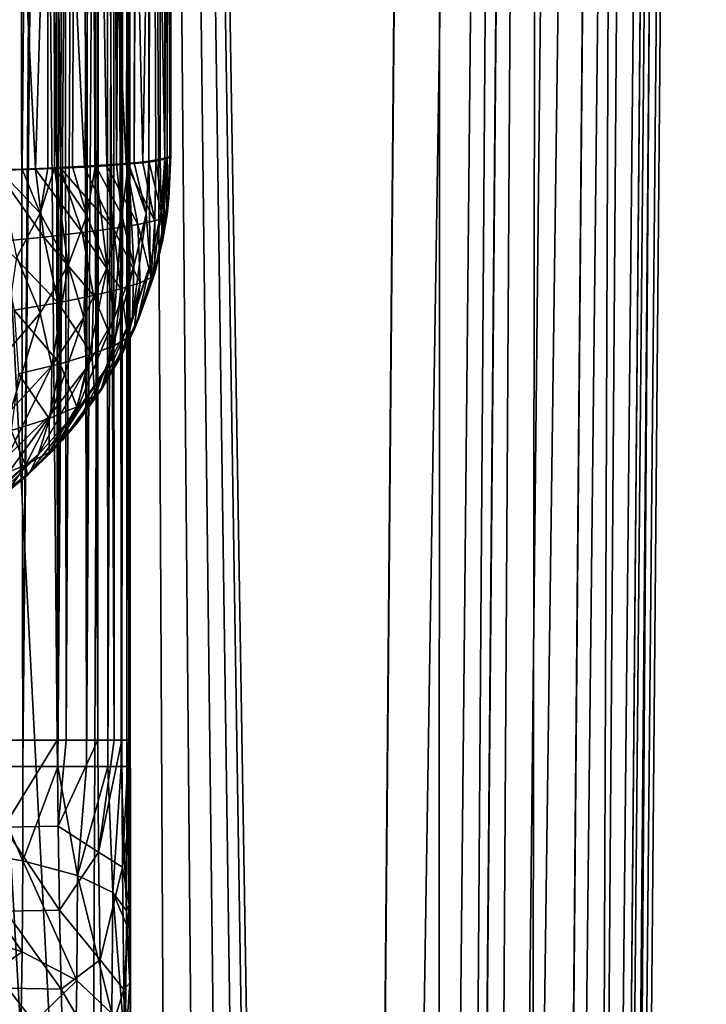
# Model space of a CAD drawing. Header units: metres. Extents: x -104 to 104, y -111 to 38.
# Tile 392 of 656: x 12.71 to 16.58, y -64.03 to -58.49. Entities that reach past the tile are written whole.
import ezdxf

# ---------------------------------------------------------------- set-up
doc = ezdxf.new("R2010")
doc.units = ezdxf.units.M
doc.layers.add('solid_509367_AD153', color=7, linetype='CONTINUOUS')

msp = doc.modelspace()

# ---------------------------------------------------------------- linework, layer by layer
at = {"layer": 'solid_509367_AD153'}
for points in [[(13.306856, -22.336416, 19), (11.061667, -23.528255, 19), (12.973471, -101.476402, 19)], [(13.306856, -22.336416, 19), (12.973471, -101.476402, 19), (13.366175, -100.621338, 19)], [(13.306856, -22.336416, 19), (14.500057, -95.125931, 19), (15.078767, -28.81238, 19)], [(13.306856, -22.336416, 19), (14.461483, -96.066643, 19), (14.500057, -95.125931, 19)], [(13.306856, -22.336416, 19), (14.362885, -96.996941, 19), (14.461483, -96.066643, 19)], [(13.306856, -22.336416, 19), (14.204263, -97.916817, 19), (14.362885, -96.996941, 19)], [(13.306856, -22.336416, 19), (13.984598, -98.829903, 19), (14.204263, -97.916817, 19)], [(13.306856, -22.336416, 19), (13.703938, -99.736031, 19), (13.984598, -98.829903, 19)], [(13.306856, -22.336416, 19), (13.366175, -100.621338, 19), (13.703938, -99.736031, 19)], [(11.061667, -23.528255, 19), (12.523127, -102.308525, 19), (12.973471, -101.476402, 19)], [(15.072972, -95.130928, 18.886271), (15.078767, -28.81238, 19), (14.500057, -95.125931, 19)], [(15.072972, -95.130928, 18.886271), (15.65277, -28.817389, 18.885818), (15.078767, -28.81238, 19)], [(15.072972, -95.130928, 18.886271), (15.560261, -95.135185, 18.561077), (15.65277, -28.817389, 18.885818)], [(15.560261, -95.135185, 18.561077), (16.139803, -28.821638, 18.560244), (15.65277, -28.817389, 18.885818)], [(15.560261, -95.135185, 18.561077), (15.885823, -95.138023, 18.074024), (16.139803, -28.821638, 18.560244)], [(15.885823, -95.138023, 18.074024), (16.464983, -28.824476, 18.072937), (16.139803, -28.821638, 18.560244)], [(15.885823, -95.138023, 18.074024), (16, -95.139023, 17.5), (16.464983, -28.824476, 18.072937)], [(15.948905, -95.192352, -5.763708), (16.578709, -28.82547, -14.70081), (16, -95.139023, -5.381048)], [(15.948905, -95.192352, -5.763708), (16.505285, -28.889103, -15.158151), (16.578709, -28.82547, -14.70081)], [(16.464983, -28.824476, 18.072937), (16, -95.139023, 17.5), (16.578709, -28.82547, 17.5)], [(16.578709, -28.82547, -14.70081), (16, -95.139023, 17.5), (16, -95.139023, -5.381048)], [(16.578709, -28.82547, 17.5), (16, -95.139023, 17.5), (16.578709, -28.82547, -14.70081)], [(15.799027, -95.241432, -6.12222), (16.292158, -28.945486, -15.572569), (16.46401, -28.904299, -15.268833)], [(15.885298, -95.21785, -5.949079), (15.799027, -95.241432, -6.12222), (16.46401, -28.904299, -15.268833)], [(15.885298, -95.21785, -5.949079), (16.46401, -28.904299, -15.268833), (16.505285, -28.889103, -15.158151)], [(15.948905, -95.192352, -5.763708), (15.885298, -95.21785, -5.949079), (16.505285, -28.889103, -15.158151)], [(15.249842, -95.313156, -6.666649), (15.960203, -28.988834, -15.901616), (16.138742, -28.969156, -15.750511)], [(15.560588, -95.282631, -6.4302), (15.249842, -95.313156, -6.666649), (16.138742, -28.969156, -15.750511)], [(15.249842, -95.313156, -6.666649), (15.652349, -29.010181, -16.072626), (15.960203, -28.988834, -15.901616)], [(15.560588, -95.282631, -6.4302), (16.138742, -28.969156, -15.750511), (16.292158, -28.945486, -15.572569)], [(15.799027, -95.241432, -6.12222), (15.560588, -95.282631, -6.4302), (16.292158, -28.945486, -15.572569)], [(12.25, -51.999878, -12.956761), (15.078767, -29.021139, -16.186213), (14.500057, -95.334694, -6.86645)], [(15.541928, -29.0149, -16.113066), (14.500057, -95.334694, -6.86645), (15.078767, -29.021139, -16.186213)], [(14.887977, -95.33091, -6.815448), (14.500057, -95.334694, -6.86645), (15.541928, -29.0149, -16.113066)], [(15.073629, -95.32373, -6.752868), (14.887977, -95.33091, -6.815448), (15.541928, -29.0149, -16.113066)], [(15.073629, -95.32373, -6.752868), (15.541928, -29.0149, -16.113066), (15.652349, -29.010181, -16.072626)], [(15.249842, -95.313156, -6.666649), (15.073629, -95.32373, -6.752868), (15.652349, -29.010181, -16.072626)], [(12.584671, -41.205513, 3.94107), (12.883942, -41.205513, 3.680535), (12.596953, -59.335312, 3.931987)], [(12.883942, -41.205513, 3.680535), (12.728749, -59.330757, 3.826473), (12.596953, -59.335312, 3.931987)], [(12.883942, -41.205513, 3.680535), (12.872709, -59.325031, 3.692002), (12.728749, -59.330757, 3.826473)], [(12.883942, -41.205513, 3.680535), (12.910937, -59.323357, 3.652336), (12.872709, -59.325031, 3.692002)], [(12.883942, -41.205513, 3.680535), (13.098067, -41.205513, 3.427674), (12.910937, -59.323357, 3.652336)], [(13.098067, -41.205513, 3.427674), (13.011497, -59.31863, 3.53856), (12.910937, -59.323357, 3.652336)], [(13.098067, -41.205513, 3.427674), (13.14182, -59.311569, 3.366103), (13.011497, -59.31863, 3.53856)], [(13.098067, -41.205513, 3.427674), (13.173383, -41.205513, 3.318991), (13.14182, -59.311569, 3.366103)], [(13.173383, -41.205513, 3.318991), (13.258463, -59.303761, 3.178401), (13.14182, -59.311569, 3.366103)], [(13.173383, -41.205513, 3.318991), (13.387992, -41.205513, 2.908586), (13.258463, -59.303761, 3.178401)], [(13.387992, -41.205513, 2.908586), (13.326675, -59.298203, 3.047102), (13.258463, -59.303761, 3.178401)], [(13.387992, -41.205513, 2.908586), (13.359119, -59.295197, 2.976762), (13.326675, -59.298203, 3.047102)], [(13.434444, -41.205513, 2.784244), (13.441752, -59.285889, 2.762562), (13.359119, -59.295197, 2.976762)], [(13.387992, -41.205513, 2.908586), (13.434444, -41.205513, 2.784244), (13.359119, -59.295197, 2.976762)], [(13.434444, -41.205513, 2.784244), (13.519779, -41.205509, 2.464602), (13.441752, -59.285889, 2.762562)], [(13.519779, -41.205509, 2.464602), (13.504122, -59.275852, 2.538894), (13.441752, -59.285889, 2.762562)], [(13.519779, -41.205509, 2.464602), (13.53159, -59.269394, 2.398962), (13.504122, -59.275852, 2.538894)], [(13.519779, -41.205509, 2.464602), (13.563017, -41.205505, 2.069667), (13.53159, -59.269394, 2.398962)], [(13.54496, -59.265083, 2.307281), (13.53159, -59.269394, 2.398962), (13.563017, -41.205505, 2.069667)], [(13.54496, -59.265083, 2.307281), (13.563017, -41.205505, 2.069667), (13.563017, -59.256844, 2.069667)], [(13.565991, -59.256763, 1.956061), (13.563017, -59.256844, 2.069667), (13.563017, -41.205505, 2.069667)], [(13.565991, -55.785049, 1.956061), (13.565991, -59.256763, 1.956061), (13.563017, -41.205505, 2.069667)], [(12.616721, -62.546955, 9.467425), (12.767547, -44.983685, 9.608343), (12.543525, -44.954521, 9.408673)], [(12.697446, -44.985355, 12.851025), (12.732144, -62.694336, 12.817158), (12.501957, -62.694336, 13.0148)], [(12.616721, -62.546955, 9.467425), (12.925131, -62.546955, 9.792787), (12.767547, -44.983685, 9.608343)], [(12.697446, -44.985355, 12.851025), (12.865252, -45.012875, 12.670144), (12.732144, -62.694336, 12.817158)], [(12.865252, -45.012875, 12.670144), (12.89469, -45.018478, 12.633322), (12.732144, -62.694336, 12.817158)], [(12.89469, -45.018478, 12.633322), (12.929788, -62.694336, 12.58697), (12.732144, -62.694336, 12.817158)], [(12.925131, -62.546955, 9.792787), (12.959273, -45.017323, 9.839428), (12.767547, -44.983685, 9.608343)], [(12.89469, -45.018478, 12.633322), (13.009501, -45.043285, 12.469992), (12.929788, -62.694336, 12.58697)], [(12.925131, -62.546955, 9.792787), (12.976792, -62.546955, 9.864504), (12.959273, -45.017323, 9.839428)], [(12.976792, -62.546955, 9.864504), (13.068543, -45.0425, 10.011215), (12.959273, -45.017323, 9.839428)], [(13.009501, -45.043285, 12.469992), (13.062059, -45.056698, 12.381725), (12.929788, -62.694336, 12.58697)], [(13.062059, -45.056698, 12.381725), (13.090338, -62.694336, 12.329536), (12.929788, -62.694336, 12.58697)], [(12.976792, -62.546955, 9.864504), (13.153322, -62.546955, 10.178669), (13.068543, -45.0425, 10.011215)], [(13.062059, -45.056698, 12.381725), (13.109907, -45.07053, 12.291099), (13.090338, -62.694336, 12.329536)], [(13.153322, -62.546955, 10.178669), (13.161748, -45.070068, 10.197714), (13.068543, -45.0425, 10.011215)], [(13.109907, -45.07053, 12.291099), (13.199964, -45.10289, 12.079666), (13.090338, -62.694336, 12.329536)], [(13.153322, -62.546955, 10.178669), (13.246187, -62.546955, 10.429289), (13.161748, -45.070068, 10.197714)], [(13.246187, -62.546955, 10.429289), (13.236233, -45.099823, 10.396706), (13.161748, -45.070068, 10.197714)], [(13.199964, -45.10289, 12.079666), (13.210101, -62.694336, 12.050778), (13.090338, -62.694336, 12.329536)], [(13.199964, -45.10289, 12.079666), (13.28429, -45.150715, 11.768225), (13.210101, -62.694336, 12.050778)], [(13.28983, -62.546955, 10.605685), (13.308499, -45.147896, 10.714829), (13.236233, -45.099823, 10.396706)], [(13.246187, -62.546955, 10.429289), (13.28983, -62.546955, 10.605685), (13.236233, -45.099823, 10.396706)], [(13.28429, -45.150715, 11.768225), (13.286322, -62.694336, 11.757113), (13.210101, -62.694336, 12.050778)], [(13.28429, -45.150715, 11.768225), (13.30574, -45.173286, 11.623425), (13.286322, -62.694336, 11.757113)], [(13.30574, -45.173286, 11.623425), (13.317245, -45.197056, 11.455297), (13.286322, -62.694336, 11.757113)], [(13.28983, -62.546955, 10.605685), (13.327867, -62.546955, 11.049688), (13.308499, -45.147896, 10.714829)], [(13.325149, -45.173531, 10.880703), (13.308499, -45.147896, 10.714829), (13.327867, -62.546955, 11.049688)], [(13.325149, -45.173531, 10.880703), (13.327867, -62.546955, 11.049688), (13.327867, -45.197334, 11.049688)], [(13.286322, -62.694336, 11.757113), (13.317245, -45.197056, 11.455297), (13.317245, -62.694336, 11.455297)], [(13.327867, -62.546955, 11.049688), (13.317245, -45.197056, 11.455297), (13.327867, -45.197334, 11.049688)], [(13.327867, -62.546955, 11.049688), (13.317245, -62.694336, 11.455297), (13.317245, -45.197056, 11.455297)], [(12.122959, -53.754738, -12.710132), (12.25, -51.999878, -12.956761), (14.500057, -95.334694, -6.86645)], [(11.748465, -55.467686, -12.469393), (12.122959, -53.754738, -12.710132), (14.500057, -95.334694, -6.86645)], [(11.130849, -57.115036, -12.237872), (11.748465, -55.467686, -12.469393), (14.500057, -95.334694, -6.86645)], [(12.583087, -59.338989, -0.044332), (12.803614, -59.331562, 0.137991), (12.627844, -55.785046, -0.01081)], [(12.803614, -59.331562, 0.137991), (12.907715, -55.785046, 0.241187), (12.627844, -55.785046, -0.01081)], [(12.803614, -59.331562, 0.137991), (12.944715, -59.325741, 0.281073), (12.907715, -55.785046, 0.241187)], [(13.079464, -59.31921, 0.443487), (13.144718, -55.785046, 0.533863), (12.907715, -55.785046, 0.241187)], [(12.944715, -59.325741, 0.281073), (13.079464, -59.31921, 0.443487), (12.907715, -55.785046, 0.241187)], [(13.079464, -59.31921, 0.443487), (13.204429, -59.31197, 0.625117), (13.144718, -55.785046, 0.533863)], [(13.314274, -59.304012, 0.821595), (13.33302, -55.785046, 0.860012), (13.144718, -55.785046, 0.533863)], [(13.204429, -59.31197, 0.625117), (13.314274, -59.304012, 0.821595), (13.144718, -55.785046, 0.533863)], [(13.314274, -59.304012, 0.821595), (13.406781, -59.295334, 1.031524), (13.33302, -55.785046, 0.860012)], [(13.406781, -59.295334, 1.031524), (13.467982, -55.785046, 1.211601), (13.33302, -55.785046, 0.860012)], [(13.406781, -59.295334, 1.031524), (13.479837, -59.285942, 1.252984), (13.467982, -55.785046, 1.211601)], [(13.531322, -59.275829, 1.48202), (13.546282, -55.785046, 1.579974), (13.467982, -55.785046, 1.211601)], [(13.479837, -59.285942, 1.252984), (13.531322, -59.275829, 1.48202), (13.467982, -55.785046, 1.211601)], [(13.531322, -59.275829, 1.48202), (13.560339, -59.264999, 1.717058), (13.546282, -55.785046, 1.579974)], [(13.546282, -55.785046, 1.579974), (13.565991, -59.256763, 1.956061), (13.565991, -55.785049, 1.956061)], [(13.560339, -59.264999, 1.717058), (13.565991, -59.256763, 1.956061), (13.546282, -55.785046, 1.579974)], [(10.286663, -58.65044, -12.022086), (11.130849, -57.115036, -12.237872), (14.500057, -95.334694, -6.86645)], [(9.235804, -60.047234, -11.825779), (10.286663, -58.65044, -12.022086), (14.500057, -95.334694, -6.86645)], [(13.510129, -59.569931, 2.413625), (13.504122, -59.275852, 2.538894), (13.53159, -59.269394, 2.398962)], [(13.510129, -59.569931, 2.413625), (13.53159, -59.269394, 2.398962), (13.515951, -59.727463, 2.08713)], [(13.515951, -59.727463, 2.08713), (13.53159, -59.269394, 2.398962), (13.54496, -59.265083, 2.307281)], [(13.515951, -59.727463, 2.08713), (13.54496, -59.265083, 2.307281), (13.550979, -59.494854, 2.077441)], [(13.531322, -59.275829, 1.48202), (13.554308, -59.495533, 1.947361), (13.560339, -59.264999, 1.717058)], [(13.550979, -59.494854, 2.077441), (13.54496, -59.265083, 2.307281), (13.563017, -59.256844, 2.069667)], [(13.554308, -59.495533, 1.947361), (13.550979, -59.494854, 2.077441), (13.563017, -59.256844, 2.069667)], [(13.554308, -59.495533, 1.947361), (13.563017, -59.256844, 2.069667), (13.565991, -59.256763, 1.956061)], [(13.560339, -59.264999, 1.717058), (13.554308, -59.495533, 1.947361), (13.565991, -59.256763, 1.956061)], [(12.83048, -59.578987, 3.714831), (12.728749, -59.330757, 3.826473), (12.872709, -59.325031, 3.692002)], [(13.066178, -59.688744, 0.474533), (12.944715, -59.325741, 0.281073), (12.803614, -59.331562, 0.137991)], [(12.83048, -59.578987, 3.714831), (12.872709, -59.325031, 3.692002), (12.910937, -59.323357, 3.652336)], [(12.83048, -59.578987, 3.714831), (12.910937, -59.323357, 3.652336), (12.987098, -59.872028, 3.463494)], [(13.092611, -59.592968, 3.407022), (12.910937, -59.323357, 3.652336), (13.011497, -59.31863, 3.53856)], [(12.987098, -59.872028, 3.463494), (12.910937, -59.323357, 3.652336), (13.092611, -59.592968, 3.407022)], [(13.242718, -59.664841, 0.743865), (13.079464, -59.31921, 0.443487), (12.944715, -59.325741, 0.281073)], [(13.066178, -59.688744, 0.474533), (13.242718, -59.664841, 0.743865), (12.944715, -59.325741, 0.281073)], [(13.092611, -59.592968, 3.407022), (13.011497, -59.31863, 3.53856), (13.14182, -59.311569, 3.366103)], [(13.242718, -59.664841, 0.743865), (13.204429, -59.31197, 0.625117), (13.079464, -59.31921, 0.443487)], [(13.092611, -59.592968, 3.407022), (13.14182, -59.311569, 3.366103), (13.206175, -59.882553, 3.123987)], [(13.289093, -59.590908, 3.082784), (13.14182, -59.311569, 3.366103), (13.258463, -59.303761, 3.178401)], [(13.206175, -59.882553, 3.123987), (13.14182, -59.311569, 3.366103), (13.289093, -59.590908, 3.082784)], [(13.379219, -59.642323, 1.03078), (13.314274, -59.304012, 0.821595), (13.204429, -59.31197, 0.625117)], [(13.242718, -59.664841, 0.743865), (13.379219, -59.642323, 1.03078), (13.204429, -59.31197, 0.625117)], [(13.289093, -59.590908, 3.082784), (13.258463, -59.303761, 3.178401), (13.326675, -59.298203, 3.047102)], [(13.289093, -59.590908, 3.082784), (13.326675, -59.298203, 3.047102), (13.357684, -59.879871, 2.777144)], [(13.474908, -59.621559, 1.330089), (13.406781, -59.295334, 1.031524), (13.314274, -59.304012, 0.821595)], [(13.379219, -59.642323, 1.03078), (13.474908, -59.621559, 1.330089), (13.314274, -59.304012, 0.821595)], [(13.426307, -59.582565, 2.749989), (13.326675, -59.298203, 3.047102), (13.359119, -59.295197, 2.976762)], [(13.357684, -59.879871, 2.777144), (13.326675, -59.298203, 3.047102), (13.426307, -59.582565, 2.749989)], [(13.426307, -59.582565, 2.749989), (13.359119, -59.295197, 2.976762), (13.441752, -59.285889, 2.762562)], [(13.474908, -59.621559, 1.330089), (13.479837, -59.285942, 1.252984), (13.406781, -59.295334, 1.031524)], [(13.426307, -59.582565, 2.749989), (13.441752, -59.285889, 2.762562), (13.449355, -59.868713, 2.430184)], [(13.510129, -59.569931, 2.413625), (13.441752, -59.285889, 2.762562), (13.504122, -59.275852, 2.538894)], [(13.449355, -59.868713, 2.430184), (13.441752, -59.285889, 2.762562), (13.510129, -59.569931, 2.413625)], [(13.474908, -59.621559, 1.330089), (13.529611, -59.602818, 1.636), (13.479837, -59.285942, 1.252984)], [(13.529611, -59.602818, 1.636), (13.531322, -59.275829, 1.48202), (13.479837, -59.285942, 1.252984)], [(13.529611, -59.602818, 1.636), (13.543511, -59.586945, 1.94273), (13.531322, -59.275829, 1.48202)], [(13.531322, -59.275829, 1.48202), (13.543511, -59.586945, 1.94273), (13.554308, -59.495533, 1.947361)], [(12.850793, -59.713497, 0.228152), (12.803614, -59.331562, 0.137991), (12.583087, -59.338989, -0.044332)], [(12.598438, -59.738152, 0.010351), (12.850793, -59.713497, 0.228152), (12.583087, -59.338989, -0.044332)], [(12.83048, -59.578987, 3.714831), (12.596953, -59.335312, 3.931987), (12.728749, -59.330757, 3.826473)], [(12.698841, -59.827389, 3.781815), (12.596953, -59.335312, 3.931987), (12.83048, -59.578987, 3.714831)], [(12.850793, -59.713497, 0.228152), (13.066178, -59.688744, 0.474533), (12.803614, -59.331562, 0.137991)], [(13.543511, -59.586945, 1.94273), (13.515951, -59.727463, 2.08713), (13.550979, -59.494854, 2.077441)], [(13.554308, -59.495533, 1.947361), (13.543511, -59.586945, 1.94273), (13.550979, -59.494854, 2.077441)], [(12.698841, -59.827389, 3.781815), (12.83048, -59.578987, 3.714831), (12.829086, -60.141422, 3.523354)], [(12.83048, -59.578987, 3.714831), (12.987098, -59.872028, 3.463494), (12.829086, -60.141422, 3.523354)], [(12.987098, -59.872028, 3.463494), (13.092611, -59.592968, 3.407022), (13.075742, -60.167488, 3.169186)], [(13.092611, -59.592968, 3.407022), (13.206175, -59.882553, 3.123987), (13.075742, -60.167488, 3.169186)], [(13.206175, -59.882553, 3.123987), (13.289093, -59.590908, 3.082784), (13.246246, -60.170696, 2.807159)], [(13.289093, -59.590908, 3.082784), (13.357684, -59.879871, 2.777144), (13.246246, -60.170696, 2.807159)], [(13.426307, -59.582565, 2.749989), (13.449355, -59.868713, 2.430184), (13.349272, -60.160309, 2.447671)], [(13.357684, -59.879871, 2.777144), (13.426307, -59.582565, 2.749989), (13.349272, -60.160309, 2.447671)], [(13.449355, -59.868713, 2.430184), (13.510129, -59.569931, 2.413625), (13.459219, -59.952694, 2.09551)], [(13.510129, -59.569931, 2.413625), (13.515951, -59.727463, 2.08713), (13.459219, -59.952694, 2.09551)], [(13.529611, -59.602818, 1.636), (13.474205, -59.916794, 1.925773), (13.519449, -59.729721, 1.935446)], [(13.474908, -59.621559, 1.330089), (13.474205, -59.916794, 1.925773), (13.529611, -59.602818, 1.636)], [(13.543511, -59.586945, 1.94273), (13.519449, -59.729721, 1.935446), (13.515951, -59.727463, 2.08713)], [(13.529611, -59.602818, 1.636), (13.519449, -59.729721, 1.935446), (13.543511, -59.586945, 1.94273)], [(13.39172, -59.971745, 1.315482), (13.379219, -59.642323, 1.03078), (13.242718, -59.664841, 0.743865)], [(13.454557, -59.941868, 1.620625), (13.474908, -59.621559, 1.330089), (13.379219, -59.642323, 1.03078)], [(13.39172, -59.971745, 1.315482), (13.454557, -59.941868, 1.620625), (13.379219, -59.642323, 1.03078)], [(13.454557, -59.941868, 1.620625), (13.474205, -59.916794, 1.925773), (13.474908, -59.621559, 1.330089)], [(12.930384, -60.083546, 0.459398), (12.850793, -59.713497, 0.228152), (12.598438, -59.738152, 0.010351)], [(13.130581, -60.043324, 0.728629), (13.066178, -59.688744, 0.474533), (12.850793, -59.713497, 0.228152)], [(12.930384, -60.083546, 0.459398), (13.130581, -60.043324, 0.728629), (12.850793, -59.713497, 0.228152)], [(13.284114, -60.005745, 1.016186), (13.242718, -59.664841, 0.743865), (13.066178, -59.688744, 0.474533)], [(13.130581, -60.043324, 0.728629), (13.284114, -60.005745, 1.016186), (13.066178, -59.688744, 0.474533)], [(13.284114, -60.005745, 1.016186), (13.39172, -59.971745, 1.315482), (13.242718, -59.664841, 0.743865)], [(12.683573, -60.124687, 0.215915), (12.930384, -60.083546, 0.459398), (12.598438, -59.738152, 0.010351)], [(13.474205, -59.916794, 1.925773), (13.459219, -59.952694, 2.09551), (13.515951, -59.727463, 2.08713)], [(13.519449, -59.729721, 1.935446), (13.474205, -59.916794, 1.925773), (13.515951, -59.727463, 2.08713)], [(12.698841, -59.827389, 3.781815), (12.829086, -60.141422, 3.523354), (12.616169, -60.39209, 3.583857)], [(12.829086, -60.141422, 3.523354), (12.987098, -59.872028, 3.463494), (12.895665, -60.438721, 3.217103)], [(12.987098, -59.872028, 3.463494), (13.075742, -60.167488, 3.169186), (12.895665, -60.438721, 3.217103)], [(13.075742, -60.167488, 3.169186), (13.206175, -59.882553, 3.123987), (13.091037, -60.449509, 2.839522)], [(13.206175, -59.882553, 3.123987), (13.246246, -60.170696, 2.807159), (13.091037, -60.449509, 2.839522)], [(13.357684, -59.879871, 2.777144), (13.349272, -60.160309, 2.447671), (13.210171, -60.439247, 2.46585)], [(13.246246, -60.170696, 2.807159), (13.357684, -59.879871, 2.777144), (13.210171, -60.439247, 2.46585)], [(13.449355, -59.868713, 2.430184), (13.382009, -60.168991, 2.102606), (13.286477, -60.373203, 2.108513)], [(13.349272, -60.160309, 2.447671), (13.449355, -59.868713, 2.430184), (13.286477, -60.373203, 2.108513)], [(13.449355, -59.868713, 2.430184), (13.459219, -59.952694, 2.09551), (13.382009, -60.168991, 2.102606)], [(13.454557, -59.941868, 1.620625), (13.462276, -59.957325, 1.923655), (13.474205, -59.916794, 1.925773)], [(13.474205, -59.916794, 1.925773), (13.462276, -59.957325, 1.923655), (13.459219, -59.952694, 2.09551)], [(13.325716, -60.278816, 1.60858), (13.39172, -59.971745, 1.315482), (13.284114, -60.005745, 1.016186)], [(13.325716, -60.278816, 1.60858), (13.356045, -60.241013, 1.90852), (13.39172, -59.971745, 1.315482)], [(13.454557, -59.941868, 1.620625), (13.356045, -60.241013, 1.90852), (13.383726, -60.176788, 1.912003)], [(13.39172, -59.971745, 1.315482), (13.356045, -60.241013, 1.90852), (13.454557, -59.941868, 1.620625)], [(13.462276, -59.957325, 1.923655), (13.382009, -60.168991, 2.102606), (13.459219, -59.952694, 2.09551)], [(13.462276, -59.957325, 1.923655), (13.383726, -60.176788, 1.912003), (13.382009, -60.168991, 2.102606)], [(13.454557, -59.941868, 1.620625), (13.383726, -60.176788, 1.912003), (13.462276, -59.957325, 1.923655)], [(7.993154, -61.282452, -11.652181), (9.235804, -60.047234, -11.825779), (14.500057, -95.334694, -6.86645)], [(13.120848, -60.373585, 1.014747), (13.130581, -60.043324, 0.728629), (12.930384, -60.083546, 0.459398)], [(13.120848, -60.373585, 1.014747), (13.248172, -60.323502, 1.308642), (13.130581, -60.043324, 0.728629)], [(13.248172, -60.323502, 1.308642), (13.284114, -60.005745, 1.016186), (13.130581, -60.043324, 0.728629)], [(13.248172, -60.323502, 1.308642), (13.325716, -60.278816, 1.60858), (13.284114, -60.005745, 1.016186)], [(12.941292, -60.427719, 0.734377), (12.930384, -60.083546, 0.459398), (12.683573, -60.124687, 0.215915)], [(12.941292, -60.427719, 0.734377), (13.120848, -60.373585, 1.014747), (12.930384, -60.083546, 0.459398)], [(12.616169, -60.39209, 3.583857), (12.829086, -60.141422, 3.523354), (12.664628, -60.688046, 3.265548)], [(12.829086, -60.141422, 3.523354), (12.895665, -60.438721, 3.217103), (12.664628, -60.688046, 3.265548)], [(12.707928, -60.483494, 0.476345), (12.941292, -60.427719, 0.734377), (12.683573, -60.124687, 0.215915)], [(13.349272, -60.160309, 2.447671), (13.286477, -60.373203, 2.108513), (13.174624, -60.5639, 2.113309)], [(13.210171, -60.439247, 2.46585), (13.349272, -60.160309, 2.447671), (13.174624, -60.5639, 2.113309)], [(13.075742, -60.167488, 3.169186), (13.091037, -60.449509, 2.839522), (12.8915, -60.710159, 2.873389)], [(12.895665, -60.438721, 3.217103), (13.075742, -60.167488, 3.169186), (12.8915, -60.710159, 2.873389)], [(13.246246, -60.170696, 2.807159), (13.210171, -60.439247, 2.46585), (13.032887, -60.700653, 2.484413)], [(13.091037, -60.449509, 2.839522), (13.246246, -60.170696, 2.807159), (13.032887, -60.700653, 2.484413)], [(13.356045, -60.241013, 1.90852), (13.286477, -60.373203, 2.108513), (13.382009, -60.168991, 2.102606)], [(13.383726, -60.176788, 1.912003), (13.356045, -60.241013, 1.90852), (13.382009, -60.168991, 2.102606)], [(13.356045, -60.241013, 1.90852), (13.286021, -60.384216, 1.900601), (13.286477, -60.373203, 2.108513)], [(13.325716, -60.278816, 1.60858), (13.286021, -60.384216, 1.900601), (13.356045, -60.241013, 1.90852)], [(13.136969, -60.608738, 1.60176), (13.248172, -60.323502, 1.308642), (13.120848, -60.373585, 1.014747)], [(13.136969, -60.608738, 1.60176), (13.171319, -60.577747, 1.889559), (13.248172, -60.323502, 1.308642)], [(13.325716, -60.278816, 1.60858), (13.171319, -60.577747, 1.889559), (13.286021, -60.384216, 1.900601)], [(13.248172, -60.323502, 1.308642), (13.171319, -60.577747, 1.889559), (13.325716, -60.278816, 1.60858)], [(13.036314, -60.669521, 1.31454), (13.120848, -60.373585, 1.014747), (12.941292, -60.427719, 0.734377)], [(13.036314, -60.669521, 1.31454), (13.136969, -60.608738, 1.60176), (13.120848, -60.373585, 1.014747)], [(13.171319, -60.577747, 1.889559), (13.174624, -60.5639, 2.113309), (13.286477, -60.373203, 2.108513)], [(13.286021, -60.384216, 1.900601), (13.171319, -60.577747, 1.889559), (13.286477, -60.373203, 2.108513)], [(12.880695, -60.735138, 1.036397), (12.941292, -60.427719, 0.734377), (12.707928, -60.483494, 0.476345)], [(12.880695, -60.735138, 1.036397), (13.036314, -60.669521, 1.31454), (12.941292, -60.427719, 0.734377)], [(12.895665, -60.438721, 3.217103), (12.8915, -60.710159, 2.873389), (12.647797, -60.945751, 2.907224)], [(12.664628, -60.688046, 3.265548), (12.895665, -60.438721, 3.217103), (12.647797, -60.945751, 2.907224)], [(12.667329, -60.802628, 0.776986), (12.880695, -60.735138, 1.036397), (12.707928, -60.483494, 0.476345)], [(13.091037, -60.449509, 2.839522), (13.032887, -60.700653, 2.484413), (12.818641, -60.93951, 2.502913)], [(12.8915, -60.710159, 2.873389), (13.091037, -60.449509, 2.839522), (12.818641, -60.93951, 2.502913)], [(13.210171, -60.439247, 2.46585), (13.048721, -60.739708, 2.117045), (12.913879, -60.896736, 2.119877)], [(13.032887, -60.700653, 2.484413), (13.210171, -60.439247, 2.46585), (12.913879, -60.896736, 2.119877)], [(13.210171, -60.439247, 2.46585), (13.174624, -60.5639, 2.113309), (13.048721, -60.739708, 2.117045)], [(13.171319, -60.577747, 1.889559), (13.041875, -60.756042, 1.878903), (13.048721, -60.739708, 2.117045)], [(13.136969, -60.608738, 1.60176), (13.041875, -60.756042, 1.878903), (13.171319, -60.577747, 1.889559)], [(13.171319, -60.577747, 1.889559), (13.048721, -60.739708, 2.117045), (13.174624, -60.5639, 2.113309)], [(13.136969, -60.608738, 1.60176), (12.95568, -60.857998, 1.872452), (13.041875, -60.756042, 1.878903)], [(13.036314, -60.669521, 1.31454), (12.95568, -60.857998, 1.872452), (13.136969, -60.608738, 1.60176)], [(12.8915, -60.710159, 2.873389), (12.818641, -60.93951, 2.502913), (12.569283, -61.15057, 2.520547)], [(12.647797, -60.945751, 2.907224), (12.8915, -60.710159, 2.873389), (12.569283, -61.15057, 2.520547)], [(13.032887, -60.700653, 2.484413), (12.913879, -60.896736, 2.119877), (12.773389, -61.034931, 2.121886)], [(12.818641, -60.93951, 2.502913), (13.032887, -60.700653, 2.484413), (12.773389, -61.034931, 2.121886)], [(12.879509, -60.925137, 1.604729), (12.95568, -60.857998, 1.872452), (13.036314, -60.669521, 1.31454)], [(12.879509, -60.925137, 1.604729), (13.036314, -60.669521, 1.31454), (12.880695, -60.735138, 1.036397)], [(12.747672, -60.998608, 1.343964), (12.880695, -60.735138, 1.036397), (12.667329, -60.802628, 0.776986)], [(12.747672, -60.998608, 1.343964), (12.879509, -60.925137, 1.604729), (12.880695, -60.735138, 1.036397)], [(12.95568, -60.857998, 1.872452), (12.913879, -60.896736, 2.119877), (13.048721, -60.739708, 2.117045)], [(13.041875, -60.756042, 1.878903), (12.95568, -60.857998, 1.872452), (13.048721, -60.739708, 2.117045)], [(12.558481, -61.073418, 1.098752), (12.747672, -60.998608, 1.343964), (12.667329, -60.802628, 0.776986)], [(12.879509, -60.925137, 1.604729), (12.903138, -60.914871, 1.868703), (12.95568, -60.857998, 1.872452)], [(12.95568, -60.857998, 1.872452), (12.903138, -60.914871, 1.868703), (12.913879, -60.896736, 2.119877)], [(12.747672, -60.998608, 1.343964), (12.758542, -61.054207, 1.859057), (12.879509, -60.925137, 1.604729)], [(12.903138, -60.914871, 1.868703), (12.758542, -61.054207, 1.859057), (12.773389, -61.034931, 2.121886)], [(12.879509, -60.925137, 1.604729), (12.758542, -61.054207, 1.859057), (12.903138, -60.914871, 1.868703)], [(12.903138, -60.914871, 1.868703), (12.773389, -61.034931, 2.121886), (12.913879, -60.896736, 2.119877)], [(12.818641, -60.93951, 2.502913), (12.773389, -61.034931, 2.121886), (12.554814, -61.210873, 2.123459)], [(12.569283, -61.15057, 2.520547), (12.818641, -60.93951, 2.502913), (12.554814, -61.210873, 2.123459)], [(12.509259, -61.233795, 1.581075), (12.648484, -61.145977, 1.852282), (12.747672, -60.998608, 1.343964)], [(12.509259, -61.233795, 1.581075), (12.747672, -60.998608, 1.343964), (12.558481, -61.073418, 1.098752)], [(12.648484, -61.145977, 1.852282), (12.554814, -61.210873, 2.123459), (12.773389, -61.034931, 2.121886)], [(12.747672, -60.998608, 1.343964), (12.648484, -61.145977, 1.852282), (12.758542, -61.054207, 1.859057)], [(12.758542, -61.054207, 1.859057), (12.648484, -61.145977, 1.852282), (12.773389, -61.034931, 2.121886)], [(6.595335, -62.322201, -11.506053), (7.993154, -61.282452, -11.652181), (14.500057, -95.334694, -6.86645)], [(5.065377, -63.153641, -11.389202), (6.595335, -62.322201, -11.506053), (14.500057, -95.334694, -6.86645)], [(12.624848, -63.036839, 9.423624), (12.925131, -62.546955, 9.792787), (12.616721, -62.546955, 9.467425)], [(12.930941, -63.032043, 9.756119), (12.925131, -62.546955, 9.792787), (12.624848, -63.036839, 9.423624)], [(12.930941, -63.032043, 9.756119), (12.976792, -62.546955, 9.864504), (12.925131, -62.546955, 9.792787)], [(12.930941, -63.032043, 9.756119), (13.153322, -62.546955, 10.178669), (12.976792, -62.546955, 9.864504)], [(13.158624, -63.17701, 10.123076), (13.153322, -62.546955, 10.178669), (12.930941, -63.032043, 9.756119)], [(13.158624, -63.17701, 10.123076), (13.246187, -62.546955, 10.429289), (13.153322, -62.546955, 10.178669)], [(13.158624, -63.17701, 10.123076), (13.28983, -62.546955, 10.605685), (13.246187, -62.546955, 10.429289)], [(13.29344, -63.261971, 10.5421), (13.28983, -62.546955, 10.605685), (13.158624, -63.17701, 10.123076)], [(13.29344, -63.261971, 10.5421), (13.327867, -62.546955, 11.049688), (13.28983, -62.546955, 10.605685)], [(13.29344, -63.261971, 10.5421), (13.328611, -63.0168, 11.02126), (13.327867, -62.546955, 11.049688)], [(13.327867, -62.546955, 11.049688), (13.328611, -63.0168, 11.02126), (13.317245, -62.694336, 11.455297)], [(12.501957, -62.694336, 13.0148), (12.732894, -63.226482, 12.869548), (12.335238, -63.16161, 13.172069)], [(12.501957, -62.694336, 13.0148), (12.732144, -62.694336, 12.817158), (12.732894, -63.226482, 12.869548)], [(12.732144, -62.694336, 12.817158), (12.929788, -62.694336, 12.58697), (12.732894, -63.226482, 12.869548)], [(12.929788, -62.694336, 12.58697), (13.040612, -63.309071, 12.479231), (12.732894, -63.226482, 12.869548)], [(12.929788, -62.694336, 12.58697), (13.090338, -62.694336, 12.329536), (13.040612, -63.309071, 12.479231)], [(13.210101, -62.694336, 12.050778), (13.238861, -63.404133, 12.025887), (13.040612, -63.309071, 12.479231)], [(13.090338, -62.694336, 12.329536), (13.210101, -62.694336, 12.050778), (13.040612, -63.309071, 12.479231)], [(13.210101, -62.694336, 12.050778), (13.286322, -62.694336, 11.757113), (13.238861, -63.404133, 12.025887)], [(13.286322, -62.694336, 11.757113), (13.31504, -63.508163, 11.539545), (13.238861, -63.404133, 12.025887)], [(13.286322, -62.694336, 11.757113), (13.317245, -62.694336, 11.455297), (13.31504, -63.508163, 11.539545)], [(13.330701, -63.4716, 10.941442), (13.31504, -63.508163, 11.539545), (13.317245, -62.694336, 11.455297)], [(13.328611, -63.0168, 11.02126), (13.330701, -63.4716, 10.941442), (13.317245, -62.694336, 11.455297)], [(12.938864, -63.504303, 9.634406), (12.930941, -63.032043, 9.756119), (12.624848, -63.036839, 9.423624)], [(12.938864, -63.504303, 9.634406), (12.624848, -63.036839, 9.423624), (12.635254, -63.509029, 9.282047)], [(13.158624, -63.17701, 10.123076), (12.930941, -63.032043, 9.756119), (12.938864, -63.504303, 9.634406)], [(13.29344, -63.261971, 10.5421), (13.330701, -63.4716, 10.941442), (13.328611, -63.0168, 11.02126)], [(3.43046, -63.759392, -11.30407), (5.065377, -63.153641, -11.389202), (14.500057, -95.334694, -6.86645)], [(12.335238, -63.16161, 13.172069), (12.729154, -63.738514, 13.031374), (12.332308, -63.611206, 13.314129)], [(12.335238, -63.16161, 13.172069), (12.732894, -63.226482, 12.869548), (12.729154, -63.738514, 13.031374)], [(13.167066, -63.784637, 9.94161), (13.158624, -63.17701, 10.123076), (12.938864, -63.504303, 9.634406)], [(13.29344, -63.261971, 10.5421), (13.158624, -63.17701, 10.123076), (13.167066, -63.784637, 9.94161)], [(12.732894, -63.226482, 12.869548), (13.035962, -63.900543, 12.666327), (12.729154, -63.738514, 13.031374)], [(12.732894, -63.226482, 12.869548), (13.040612, -63.309071, 12.479231), (13.035962, -63.900543, 12.666327)], [(13.300711, -63.951378, 10.335708), (13.29344, -63.261971, 10.5421), (13.167066, -63.784637, 9.94161)], [(13.300711, -63.951378, 10.335708), (13.330701, -63.4716, 10.941442), (13.29344, -63.261971, 10.5421)], [(13.040612, -63.309071, 12.479231), (13.233281, -64.087013, 12.242134), (13.035962, -63.900543, 12.666327)], [(13.040612, -63.309071, 12.479231), (13.238861, -63.404133, 12.025887), (13.233281, -64.087013, 12.242134)], [(13.238861, -63.404133, 12.025887), (13.30854, -64.288864, 11.787745), (13.233281, -64.087013, 12.242134)], [(13.238861, -63.404133, 12.025887), (13.31504, -63.508163, 11.539545), (13.314614, -63.584854, 11.555773)], [(13.238861, -63.404133, 12.025887), (13.314614, -63.584854, 11.555773), (13.30854, -64.288864, 11.787745)], [(13.300711, -63.951378, 10.335708), (13.334166, -63.913563, 10.809148), (13.330701, -63.4716, 10.941442)], [(13.330701, -63.4716, 10.941442), (13.334166, -63.913563, 10.809148), (13.31504, -63.508163, 11.539545)], [(12.948565, -63.948372, 9.430931), (12.938864, -63.504303, 9.634406), (12.635254, -63.509029, 9.282047)], [(12.948565, -63.948372, 9.430931), (12.635254, -63.509029, 9.282047), (12.64748, -63.943798, 9.047879)], [(13.167066, -63.784637, 9.94161), (12.938864, -63.504303, 9.634406), (12.948565, -63.948372, 9.430931)], [(13.334166, -63.913563, 10.809148), (13.314614, -63.584854, 11.555773), (13.31504, -63.508163, 11.539545)], [(13.334166, -63.913563, 10.809148), (13.30854, -64.288864, 11.787745), (13.314614, -63.584854, 11.555773)], [(12.332308, -63.611206, 13.314129), (12.729154, -63.738514, 13.031374), (12.32432, -64.021393, 13.546151)], [(1.740158, -64.125443, -11.252625), (3.43046, -63.759392, -11.30407), (14.500057, -95.334694, -6.86645)], [(12.729154, -63.738514, 13.031374), (12.721055, -64.205734, 13.295545), (12.32432, -64.021393, 13.546151)], [(12.729154, -63.738514, 13.031374), (13.035962, -63.900543, 12.666327), (12.721055, -64.205734, 13.295545)], [(13.178256, -64.344406, 9.640823), (13.167066, -63.784637, 9.94161), (12.948565, -63.948372, 9.430931)], [(13.300711, -63.951378, 10.335708), (13.167066, -63.784637, 9.94161), (13.178256, -64.344406, 9.640823)], [(13.035962, -63.900543, 12.666327), (13.027409, -64.440506, 12.971175), (12.721055, -64.205734, 13.295545)], [(13.035962, -63.900543, 12.666327), (13.233281, -64.087013, 12.242134), (13.027409, -64.440506, 12.971175)], [(13.300711, -63.951378, 10.335708), (13.338919, -64.336067, 10.627639), (13.334166, -63.913563, 10.809148)], [(13.334166, -63.913563, 10.809148), (13.338919, -64.336067, 10.627639), (13.30854, -64.288864, 11.787745)], [(12.959838, -64.350281, 9.151643), (12.64748, -63.943798, 9.047879), (12.66109, -64.32309, 8.730227)], [(12.959838, -64.350281, 9.151643), (12.948565, -63.948372, 9.430931), (12.64748, -63.943798, 9.047879)], [(13.178256, -64.344406, 9.640823), (12.948565, -63.948372, 9.430931), (12.959838, -64.350281, 9.151643)], [(13.311296, -64.586342, 9.994009), (13.300711, -63.951378, 10.335708), (13.178256, -64.344406, 9.640823)], [(13.311296, -64.586342, 9.994009), (13.338919, -64.336067, 10.627639), (13.300711, -63.951378, 10.335708)], [(12.32432, -64.021393, 13.546151), (12.721055, -64.205734, 13.295545), (12.31167, -64.374359, 13.857777)]]:
    msp.add_3dface(points, dxfattribs=at)

doc.saveas('drawing.dxf')
